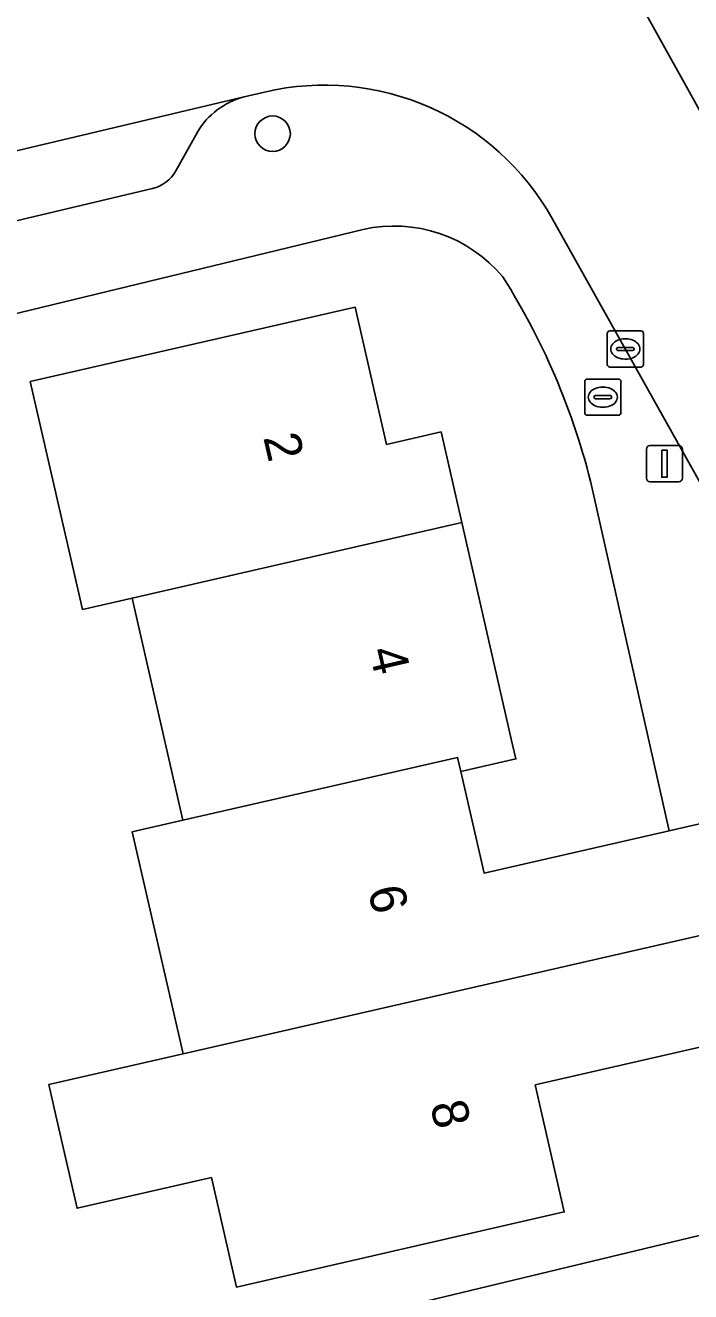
# Model space of a CAD drawing. Extents: x 158455 to 159797, y 387218 to 388672.
# Drawn here: x 159424.36 to 159442.71, y 388245.15 to 388280.06 of the extents above; entities that cross this region are included whole.
import ezdxf

# ---------------------------------------------------------------- set-up
doc = ezdxf.new("R2010")
doc.units = 0
for name, color, linetype in [('IMGEO_Boom', 7, 'Continuous'), ('IMGEO_Brandkraan', 7, 'Continuous'), ('IMGEO_Erf', 7, 'Continuous'), ('IMGEO_Kolk', 7, 'Continuous'), ('IMGEO_Lichtmast', 7, 'Continuous'), ('IMGEO_Pand', 7, 'Continuous'), ('IMGEO_Pand_nummerreeks', 7, 'Continuous'), ('IMGEO_Parkeervlak_open', 7, 'Continuous'), ('IMGEO_Rijbaan_lokaal_open', 7, 'Continuous'), ('IMGEO_Voetpad_open', 7, 'Continuous')]:
    doc.layers.add(name, color=color, linetype=linetype)

msp = doc.modelspace()

# ---------------------------------------------------------------- linework, layer by layer
at = {"layer": 'IMGEO_Boom'}
msp.add_circle((159431.179, 388277.071), 0.489, dxfattribs=at)
at = {"layer": 'IMGEO_Brandkraan'}
for p, q in [((159439.786, 388269.382), (159439.786, 388270.234)), ((159439.861, 388270.308), (159440.713, 388270.308)), ((159440.274, 388270.088), (159440.299, 388270.088)), ((159440.787, 388270.234), (159440.787, 388269.382)), ((159440.045, 388269.802), (159440.045, 388269.814)), ((159440.483, 388269.765), (159440.085, 388269.765)), ((159440.088, 388269.851), (159440.486, 388269.851)), ((159440.529, 388269.814), (159440.529, 388269.802)), ((159440.297, 388269.528), (159440.272, 388269.528)), ((159440.713, 388269.308), (159439.861, 388269.308))]:
    msp.add_line(p, q, dxfattribs=at)
for points in [[(159439.786, 388269.382), (159439.786, 388270.234)], [(159439.861, 388270.308), (159440.713, 388270.308)], [(159440.787, 388270.234), (159440.787, 388269.382)], [(159440.713, 388269.308), (159439.861, 388269.308)]]:
    msp.add_lwpolyline(points, dxfattribs=at)
for centre, radius, start, end in [((159439.863, 388270.232), 0.0765, 91.552, 178.448), ((159439.863, 388270.232), 0.0765, 91.552, 178.448), ((159440.711, 388270.232), 0.0765, 1.552, 88.448), ((159440.711, 388270.232), 0.0765, 1.552, 88.448), ((159440.085, 388269.811), 0.0403, 85.8775, 175.7526), ((159440.082, 388269.801), 0.0366, 178.938, 274.7102), ((159440.486, 388269.808), 0.043, 264.8664, 352.4533), ((159440.49, 388269.813), 0.0386, 1.7309, 96.639), ((159439.863, 388269.384), 0.0765, 181.552, 268.448), ((159439.863, 388269.384), 0.0765, 181.552, 268.448), ((159440.711, 388269.384), 0.0765, 271.552, 358.448), ((159440.711, 388269.384), 0.0765, 271.552, 358.448)]:
    msp.add_arc(centre, radius, start, end, dxfattribs=at)
for centre, major_axis, ratio, start_param, end_param in [((159440.273, 388269.808), (-0.387, 0.002), 0.722429, 4.712389, 7.853982), ((159440.298, 388269.808), (-0.39, 0.002), 0.717154, 1.570796, 4.712389)]:
    msp.add_ellipse(centre, major_axis=major_axis, ratio=ratio, start_param=start_param, end_param=end_param, dxfattribs=at)
at = {"layer": 'IMGEO_Erf'}
for points in [[(159433.673, 388274.433), (159424.222, 388272.138)], [(159424.496, 388270.235), (159433.456, 388272.287), (159434.322, 388268.506), (159435.824, 388268.85), (159436.397, 388266.348), (159437.799, 388260.226), (159437.889, 388259.834), (159436.37, 388259.486), (159437.012, 388256.685), (159442.112, 388257.853), (159440.04, 388267.091)], [(159420.859, 388241.39), (159429.936, 388243.57), (159432.546, 388244.197), (159447.001, 388247.668), (159446.475, 388250), (159445.898, 388252.56), (159438.421, 388250.847), (159438.615, 388250), (159439.222, 388247.346), (159430.183, 388245.275), (159429.492, 388248.293), (159425.787, 388247.445), (159425.202, 388250), (159425.006, 388250.857), (159428.71, 388251.705), (159427.308, 388257.825), (159428.706, 388258.145), (159427.351, 388264.063), (159427.304, 388264.267), (159425.934, 388263.954), (159425.612, 388265.362), (159424.496, 388270.235)]]:
    msp.add_lwpolyline(points, dxfattribs=at)
for centre, radius, start, end in [((159434.522, 388270.603), 3.923, 39.9313, 102.4962), ((159421.229, 388262.798), 19.295, 12.855, 32.3442)]:
    msp.add_arc(centre, radius, start, end, dxfattribs=at)
at = {"layer": 'IMGEO_Kolk'}
for p, q in [((159440.406, 388270.711), (159440.406, 388271.563)), ((159440.481, 388271.637), (159441.333, 388271.637)), ((159441.407, 388271.563), (159441.407, 388270.711)), ((159440.665, 388271.131), (159440.665, 388271.143)), ((159441.103, 388271.094), (159440.705, 388271.094)), ((159440.708, 388271.18), (159441.106, 388271.18)), ((159440.894, 388271.417), (159440.919, 388271.417)), ((159441.149, 388271.143), (159441.149, 388271.131)), ((159440.917, 388270.857), (159440.892, 388270.857)), ((159441.333, 388270.637), (159440.481, 388270.637))]:
    msp.add_line(p, q, dxfattribs=at)
for points in [[(159440.406, 388270.711), (159440.406, 388271.563)], [(159440.481, 388271.637), (159441.333, 388271.637)], [(159441.407, 388271.563), (159441.407, 388270.711)], [(159441.333, 388270.637), (159440.481, 388270.637)]]:
    msp.add_lwpolyline(points, dxfattribs=at)
for centre, radius, start, end in [((159440.483, 388271.561), 0.0765, 91.552, 178.448), ((159440.483, 388271.561), 0.0765, 91.552, 178.448), ((159441.331, 388271.561), 0.0765, 1.552, 88.448), ((159441.331, 388271.561), 0.0765, 1.552, 88.448), ((159440.705, 388271.14), 0.0403, 85.8775, 175.7526), ((159440.702, 388271.13), 0.0366, 178.938, 274.7102), ((159441.106, 388271.137), 0.043, 264.8664, 352.4533), ((159441.11, 388271.142), 0.0386, 1.7309, 96.639), ((159440.483, 388270.713), 0.0765, 181.552, 268.448), ((159440.483, 388270.713), 0.0765, 181.552, 268.448), ((159441.331, 388270.713), 0.0765, 271.552, 358.448), ((159441.331, 388270.713), 0.0765, 271.552, 358.448)]:
    msp.add_arc(centre, radius, start, end, dxfattribs=at)
for centre, major_axis, ratio, start_param, end_param in [((159440.893, 388271.137), (-0.387, 0.002), 0.722429, 4.712389, 7.853982), ((159440.918, 388271.137), (-0.39, 0.002), 0.717154, 1.570796, 4.712389)]:
    msp.add_ellipse(centre, major_axis=major_axis, ratio=ratio, start_param=start_param, end_param=end_param, dxfattribs=at)
at = {"layer": 'IMGEO_Lichtmast'}
for p, q in [((159441.489, 388267.574), (159441.489, 388268.374)), ((159441.489, 388268.374), (159441.489, 388267.574)), ((159441.589, 388268.474), (159442.379, 388268.474)), ((159442.379, 388268.474), (159441.589, 388268.474)), ((159442.479, 388268.374), (159442.479, 388267.574)), ((159442.479, 388267.574), (159442.479, 388268.374)), ((159442.379, 388267.474), (159441.589, 388267.474)), ((159441.589, 388267.474), (159442.379, 388267.474))]:
    msp.add_line(p, q, dxfattribs=at)
msp.add_lwpolyline([(159441.909, 388268.349), (159442.059, 388268.349), (159442.059, 388267.599), (159441.909, 388267.599), (159441.909, 388268.349)], dxfattribs=at)
for centre, start, end in [((159441.589, 388268.374), 90, 180), ((159441.589, 388268.374), 90, 180), ((159442.379, 388268.374), 0, 90), ((159442.379, 388268.374), 360, 90), ((159441.589, 388267.574), 180, 270), ((159441.589, 388267.574), 180, 270), ((159442.379, 388267.574), 270, 0), ((159442.379, 388267.574), 270, 0)]:
    msp.add_arc(centre, 0.1, start, end, dxfattribs=at)
at = {"layer": 'IMGEO_Pand'}
for points in [[(159435.824, 388268.85), (159434.322, 388268.506), (159433.456, 388272.287), (159424.496, 388270.235), (159425.612, 388265.362), (159425.934, 388263.954), (159427.304, 388264.267), (159436.397, 388266.348)], [(159436.397, 388266.348), (159427.304, 388264.267), (159427.351, 388264.063), (159428.706, 388258.145), (159436.28, 388259.878), (159436.37, 388259.486), (159437.889, 388259.834), (159437.799, 388260.226)], [(159436.37, 388259.486), (159436.28, 388259.878), (159428.706, 388258.145), (159427.308, 388257.825), (159428.71, 388251.705), (159446.264, 388255.722), (159445.593, 388258.65), (159442.112, 388257.853), (159437.012, 388256.685)], [(159428.71, 388251.705), (159425.006, 388250.857), (159425.202, 388250), (159425.787, 388247.445), (159429.492, 388248.293), (159430.183, 388245.275), (159439.222, 388247.346), (159438.615, 388250), (159438.421, 388250.847), (159445.898, 388252.56), (159446.934, 388252.797), (159446.264, 388255.722)]]:
    msp.add_lwpolyline(points, close=True, dxfattribs=at)
at = {"layer": 'IMGEO_Parkeervlak_open'}
for points in [[(159430.391, 388278.085), (159415.542, 388274.571)], [(159428.507, 388276.044), (159429.106, 388277.115)], [(159419.021, 388273.466), (159427.864, 388275.559)]]:
    msp.add_lwpolyline(points, dxfattribs=at)
for centre, radius, start, end in [((159430.929, 388276.036), 2.119, 104.7157, 149.38), ((159427.636, 388276.53), 0.997, 283.2157, 330.8371)]:
    msp.add_arc(centre, radius, start, end, dxfattribs=at)
at = {"layer": 'IMGEO_Rijbaan_lokaal_open'}
for points in [[(159454.732, 388256.644), (159454.3, 388257.422), (159450.138, 388264.915), (159444.401, 388275.109), (159443.678, 388276.411), (159439.857, 388283.294), (159438.316, 388286.202), (159438.28, 388286.362), (159426.384, 388283.607), (159423.121, 388282.847), (159415.888, 388281.163), (159401.081, 388277.578), (159385.564, 388273.931)], [(159386.906, 388267.762), (159388.942, 388268.247), (159406.288, 388272.431), (159406.341, 388272.446), (159415.303, 388274.515), (159415.542, 388274.571), (159430.391, 388278.085), (159430.953, 388278.218)], [(159438.892, 388274.731), (159444.979, 388263.867), (159452.651, 388250), (159454.381, 388246.872), (159464.106, 388249.196), (159462.927, 388254.127)], [(159441.994, 388240.563), (159443.003, 388240.794), (159445.079, 388241.309), (159444.799, 388242.441), (159447.258, 388243.049), (159448.048, 388243.236), (159447.001, 388247.668), (159432.546, 388244.197), (159429.936, 388243.57), (159431.306, 388237.864), (159431.545, 388236.822), (159441.076, 388238.967)]]:
    msp.add_lwpolyline(points, dxfattribs=at)
msp.add_arc((159432.609, 388271.208), 7.203, 29.2794, 103.2961, dxfattribs=at)
at = {"layer": 'IMGEO_Voetpad_open'}
msp.add_lwpolyline([(159445.547, 388284.899), (159445.314, 388285.876), (159444.087, 388285.583), (159443.503, 388287.872), (159442.214, 388287.576), (159440.244, 388287.123), (159438.818, 388286.795), (159438.28, 388286.362), (159438.316, 388286.202), (159439.857, 388283.294), (159443.678, 388276.411), (159445.023, 388277.168), (159445.982, 388277.6), (159447.229, 388277.899), (159446.942, 388279.057), (159446.244, 388281.978)], close=True, dxfattribs=at)
for points in [[(159430.953, 388278.218), (159430.391, 388278.085)], [(159429.106, 388277.115), (159428.507, 388276.044)], [(159427.864, 388275.559), (159419.021, 388273.466)], [(159552.008, 388269.951), (159524.704, 388263.467), (159512.933, 388260.681), (159509.644, 388259.902), (159500, 388257.619), (159480.201, 388252.935), (159467.544, 388250), (159464.987, 388249.407), (159464.106, 388249.196), (159454.381, 388246.872), (159452.651, 388250), (159444.979, 388263.867), (159438.892, 388274.731)], [(159383.491, 388265.979), (159384.367, 388262.573), (159395.237, 388265.165), (159411.261, 388268.976), (159412.768, 388269.405), (159416.234, 388270.199), (159418.634, 388270.782), (159424.222, 388272.138), (159433.673, 388274.433)], [(159440.04, 388267.091), (159442.112, 388257.853), (159445.593, 388258.65), (159446.264, 388255.722), (159446.934, 388252.797), (159445.898, 388252.56), (159446.475, 388250), (159447.001, 388247.668), (159448.048, 388243.236), (159460.975, 388246.29), (159465.847, 388247.498), (159473.138, 388249.169), (159476.561, 388250), (159477.998, 388250.349), (159483.977, 388251.753), (159484.345, 388250.506), (159485.255, 388250.694), (159488.235, 388251.399), (159491.216, 388252.104), (159492.077, 388252.371), (159491.759, 388253.548)]]:
    msp.add_lwpolyline(points, dxfattribs=at)
for centre, radius, start, end in [((159430.929, 388276.036), 2.119, 104.7157, 149.38), ((159432.609, 388271.208), 7.203, 29.2794, 103.2961), ((159427.636, 388276.53), 0.997, 283.2157, 330.8371), ((159434.522, 388270.603), 3.923, 39.9313, 102.4962), ((159421.229, 388262.798), 19.295, 12.855, 32.3442)]:
    msp.add_arc(centre, radius, start, end, dxfattribs=at)

# ---------------------------------------------------------------- texts
at = {"layer": 'IMGEO_Pand_nummerreeks'}
for s, rotation, p in [('2', 283.0174, (159430.918, 388268.701)), ('4', 282.9028, (159433.839, 388262.824)), ('6', 283.0174, (159433.802, 388256.229)), ('8', 283.0173, (159435.519, 388250.304))]:
    msp.add_text(s, height=1, rotation=rotation, dxfattribs=at).set_placement(p)

doc.saveas('drawing.dxf')
